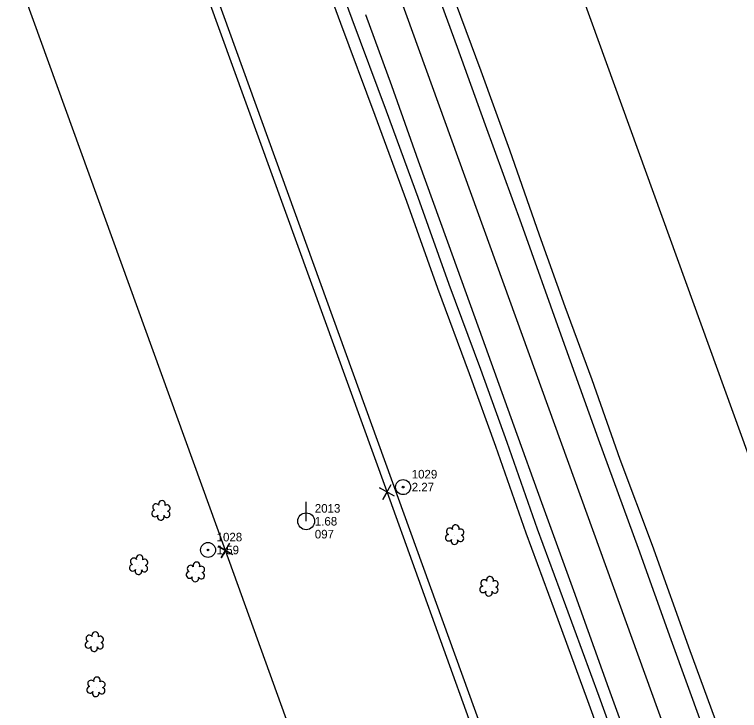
# Model space of a CAD drawing. Extents: x 3040896 to 3051146, y 687568 to 732976.
# Drawn here: x 3042407.7 to 3042618.7, y 728199.6 to 728402.1 of the extents above; entities that cross this region are included whole.
import ezdxf

# ---------------------------------------------------------------- set-up
doc = ezdxf.new("R2010")
doc.units = 0
for name, color, linetype in [('Exist Horizontal Alignment', 7, 'Continuous'), ('Exist Other Culture Anchor (Guy Wire) CELL', 7, 'Continuous'), ('Exist Other Culture Anchor (Guy Wire) Cogo Elevation', 7, 'Continuous'), ('Exist Other Culture Anchor (Guy Wire) Cogo Number', 7, 'Continuous'), ('Exist Property Corner CELL', 7, 'Continuous'), ('Exist Right of Way Easement Line', 7, 'Continuous'), ('Exist Right of Way Line', 7, 'Continuous'), ('Exist Roads EOP', 7, 'Continuous'), ('Exist Roads EOT', 7, 'Continuous'), ('Exist Utilities Power Pole CELL', 7, 'Continuous'), ('Exist Utilities Power Pole Cogo Comment', 7, 'Continuous'), ('Exist Utilities Power Pole Cogo Elevation', 7, 'Continuous'), ('Exist Utilities Power Pole Cogo Number', 7, 'Continuous'), ('Exist Utilities Telephone UG FO', 7, 'Continuous'), ('Exist Vegetation Shrub CELL', 7, 'Continuous')]:
    doc.layers.add(name, color=color, linetype=linetype)

# ---------------------------------------------------------------- blocks, each defined once
blk = doc.blocks.new('EXIST UTILITIES POWER POLE')
at = {"layer": 'Exist Utilities Power Pole CELL'}
for q in [(0, 0.1125), (0, 0)]:
    blk.add_line((0, 0), q, dxfattribs=at)
blk.add_circle((0, 0), 0.049, dxfattribs=at)
blk = doc.blocks.new('EXIST OTHER CULTURE ANCHOR (GUY WIRE)')
at = {"layer": 'Exist Other Culture Anchor (Guy Wire) CELL'}
for radius in [0.0436, 0.0048]:
    blk.add_circle((0, 0), radius, dxfattribs=at)

msp = doc.modelspace()

# ---------------------------------------------------------------- linework, layer by layer
at = {"layer": 'Exist Horizontal Alignment'}
msp.add_line((3042847.82, 727501.6), (3041257.53, 731893.11), dxfattribs=at)
at = {"layer": 'Exist Property Corner CELL'}
for p, q in [((3042516.12, 728263.21), (3042516.12, 728263.21)), ((3042469.1, 728246.2), (3042469.1, 728246.2))]:
    msp.add_line(p, q, dxfattribs=at)
for points in [[(3042518.29, 728261.96), (3042513.95, 728264.45), (3042516.12, 728263.21), (3042514.88, 728261.04), (3042517.37, 728265.38)], [(3042471.27, 728244.95), (3042466.94, 728247.44), (3042469.1, 728246.2), (3042467.86, 728244.03), (3042470.35, 728248.37)]]:
    msp.add_lwpolyline(points, dxfattribs=at)
at = {"layer": 'Exist Right of Way Easement Line'}
for p, q in [((3042516.12, 728263.21), (3042414.18, 728544.66)), ((3042469.1, 728246.2), (3042367.18, 728527.6)), ((3042617.87, 727981.63), (3042516.12, 728263.21)), ((3042570.88, 727964.53), (3042469.1, 728246.2))]:
    msp.add_line(p, q, dxfattribs=at)
at = {"layer": 'Exist Right of Way Line'}
for p, q in [((3042894.83, 727518.62), (3041304.54, 731910.14)), ((3042800.81, 727484.57), (3041210.51, 731876.09))]:
    msp.add_line(p, q, dxfattribs=at)
at = {"layer": 'Exist Roads EOP'}
for points in [[(3042505.99, 728400.71), (3042497.16, 728424.71), (3042486.26, 728455.63), (3042474.71, 728488.81), (3042463.66, 728519.11), (3042453.23, 728547.62), (3042440.81, 728581.08), (3042429.67, 728611.71), (3042423.15, 728631.8), (3042416.34, 728650.44), (3042408.63, 728670.79), (3042399.14, 728697.19), (3042390.92, 728719.89), (3042384.44, 728738.04), (3042376.39, 728760.08), (3042369.57, 728779.39), (3042364.43, 728792.91), (3042361.58, 728800.25)], [(3042505.99, 728400.71), (3042497.16, 728424.71), (3042486.26, 728455.63), (3042474.71, 728488.81), (3042463.66, 728519.11), (3042453.23, 728547.62), (3042440.81, 728581.08), (3042429.67, 728611.71), (3042423.15, 728631.8), (3042416.34, 728650.44), (3042408.63, 728670.79), (3042399.14, 728697.19), (3042390.92, 728719.89), (3042384.44, 728738.04), (3042376.39, 728760.08), (3042369.57, 728779.39), (3042364.43, 728792.91), (3042361.58, 728800.25)], [(3042534.66, 728409.3), (3042543.42, 728385.69), (3042551.75, 728362.71), (3042560.45, 728338.05), (3042567.89, 728317.19), (3042575.69, 728295.93), (3042583.84, 728272.76), (3042593.34, 728247.73), (3042604.23, 728217.12), (3042613.46, 728191.95), (3042622.26, 728167.84), (3042631.33, 728141.42), (3042641.27, 728113.96), (3042649.99, 728090.79), (3042660.54, 728061.51), (3042669.79, 728035.32), (3042677.78, 728013.59), (3042690.59, 727978.33), (3042700.61, 727951.08), (3042710.17, 727923.79)], [(3042534.66, 728409.3), (3042543.42, 728385.69), (3042551.75, 728362.71), (3042560.45, 728338.05), (3042567.89, 728317.19), (3042575.69, 728295.93), (3042583.84, 728272.76), (3042593.34, 728247.73), (3042604.23, 728217.12), (3042613.46, 728191.95), (3042622.26, 728167.84), (3042631.33, 728141.42), (3042641.27, 728113.96), (3042649.99, 728090.79), (3042660.54, 728061.51), (3042669.79, 728035.32), (3042677.78, 728013.59), (3042690.59, 727978.33), (3042700.61, 727951.08), (3042710.17, 727923.79)], [(3042681.27, 727916.86), (3042673.09, 727939.7), (3042664.23, 727964.13), (3042654.67, 727989.89), (3042646.69, 728012.42), (3042639.14, 728033.76), (3042632, 728053.52), (3042624.21, 728075.12), (3042616.82, 728095.14), (3042610.46, 728112.8), (3042603.22, 728132.21), (3042595.62, 728154.54), (3042587.45, 728177.12), (3042577.89, 728203.68), (3042568.13, 728230.12), (3042559.97, 728252.37), (3042551.14, 728277.61), (3042543.39, 728298.81), (3042534.2, 728323.61), (3042525.18, 728348.86), (3042516, 728374), (3042505.99, 728400.71)], [(3042681.27, 727916.86), (3042673.09, 727939.7), (3042664.23, 727964.13), (3042654.67, 727989.89), (3042646.69, 728012.42), (3042639.14, 728033.76), (3042632, 728053.52), (3042624.21, 728075.12), (3042616.82, 728095.14), (3042610.46, 728112.8), (3042603.22, 728132.21), (3042595.62, 728154.54), (3042587.45, 728177.12), (3042577.89, 728203.68), (3042568.13, 728230.12), (3042559.97, 728252.37), (3042551.14, 728277.61), (3042543.39, 728298.81), (3042534.2, 728323.61), (3042525.18, 728348.86), (3042516, 728374), (3042505.99, 728400.71)]]:
    msp.add_lwpolyline(points, dxfattribs=at)
at = {"layer": 'Exist Roads EOT'}
for points in [[(3042706.75, 727922.42), (3042698.45, 727945.38), (3042689.65, 727969.57), (3042681.29, 727992.38), (3042672.19, 728017.14), (3042662.61, 728044.22), (3042653.49, 728069.4), (3042643.83, 728095.9), (3042635.1, 728120.24), (3042626.46, 728143.94), (3042616.81, 728170.79), (3042607.97, 728195.08), (3042598.85, 728220.18), (3042589.27, 728246.76), (3042577.65, 728278.56), (3042566.8, 728308.87), (3042555.25, 728341.18), (3042544.81, 728369.94), (3042536.66, 728392.49), (3042530.98, 728407.98)], [(3042706.75, 727922.42), (3042698.45, 727945.38), (3042689.65, 727969.57), (3042681.29, 727992.38), (3042672.19, 728017.14), (3042662.61, 728044.22), (3042653.49, 728069.4), (3042643.83, 728095.9), (3042635.1, 728120.24), (3042626.46, 728143.94), (3042616.81, 728170.79), (3042607.97, 728195.08), (3042598.85, 728220.18), (3042589.27, 728246.76), (3042577.65, 728278.56), (3042566.8, 728308.87), (3042555.25, 728341.18), (3042544.81, 728369.94), (3042536.66, 728392.49), (3042530.98, 728407.98)], [(3042509.85, 728402.09), (3042517.4, 728381.42), (3042525.21, 728359.58), (3042533.73, 728335.95), (3042542.98, 728310.45), (3042553.01, 728282.5), (3042561.06, 728260.14), (3042570.37, 728234.57), (3042580.6, 728206.12), (3042590.57, 728178.67), (3042599.61, 728153.73), (3042608.15, 728130.07), (3042617.45, 728104.52), (3042628.09, 728075.14), (3042639.01, 728044.96), (3042648.72, 728018.27), (3042661.57, 727982.63), (3042671.83, 727954.26), (3042681.03, 727929.04), (3042685.12, 727917.86)], [(3042509.85, 728402.09), (3042517.4, 728381.42), (3042525.21, 728359.58), (3042533.73, 728335.95), (3042542.98, 728310.45), (3042553.01, 728282.5), (3042561.06, 728260.14), (3042570.37, 728234.57), (3042580.6, 728206.12), (3042590.57, 728178.67), (3042599.61, 728153.73), (3042608.15, 728130.07), (3042617.45, 728104.52), (3042628.09, 728075.14), (3042639.01, 728044.96), (3042648.72, 728018.27), (3042661.57, 727982.63), (3042671.83, 727954.26), (3042681.03, 727929.04), (3042685.12, 727917.86)]]:
    msp.add_lwpolyline(points, dxfattribs=at)
at = {"layer": 'Exist Utilities Telephone UG FO'}
for points in [[(3042502.7, 728399.5), (3042493.86, 728423.52), (3042482.96, 728454.47), (3042471.41, 728487.63), (3042460.37, 728517.91), (3042449.95, 728546.41), (3042437.52, 728579.87), (3042426.36, 728610.57), (3042419.84, 728630.66), (3042413.06, 728649.22), (3042405.35, 728669.57), (3042395.84, 728696), (3042387.63, 728718.71), (3042381.14, 728736.85), (3042373.1, 728758.9), (3042366.28, 728778.18), (3042361.16, 728791.66), (3042358.32, 728798.98)], [(3042677.98, 727915.68), (3042669.8, 727938.51), (3042660.95, 727962.92), (3042651.38, 727988.69), (3042643.39, 728011.26), (3042635.85, 728032.58), (3042628.71, 728052.33), (3042620.92, 728073.92), (3042613.53, 728093.94), (3042607.17, 728111.59), (3042599.92, 728131.04), (3042592.32, 728153.38), (3042584.16, 728175.94), (3042574.6, 728202.48), (3042564.85, 728228.91), (3042556.67, 728251.19), (3042547.84, 728276.43), (3042540.11, 728297.6), (3042530.91, 728322.41), (3042521.89, 728347.68), (3042512.72, 728372.78), (3042502.71, 728399.49)]]:
    msp.add_lwpolyline(points, dxfattribs=at)
at = {"layer": 'Exist Vegetation Shrub CELL'}
for p, q in [((3042450.38, 728257.67), (3042450.38, 728257.67)), ((3042450.38, 728257.67), (3042450.38, 728257.67)), ((3042535.88, 728250.64), (3042535.88, 728250.64)), ((3042535.88, 728250.64), (3042535.88, 728250.64)), ((3042443.88, 728241.87), (3042443.88, 728241.87)), ((3042443.88, 728241.87), (3042443.88, 728241.87)), ((3042460.44, 728239.79), (3042460.44, 728239.79)), ((3042460.44, 728239.79), (3042460.44, 728239.79)), ((3042545.88, 728235.6), (3042545.88, 728235.6)), ((3042545.88, 728235.6), (3042545.88, 728235.6)), ((3042430.98, 728219.46), (3042430.98, 728219.46)), ((3042430.98, 728219.46), (3042430.98, 728219.46)), ((3042431.46, 728206.35), (3042431.46, 728206.35)), ((3042431.46, 728206.35), (3042431.46, 728206.35))]:
    msp.add_line(p, q, dxfattribs=at)
for centre, radius, start, end in [((3042448.89, 728258.79), 0.968, 35.8908, 245.4216), ((3042448.89, 728258.79), 0.968, 35.8908, 245.4216), ((3042450.61, 728259.71), 0.99, 334.8391, 200.4717), ((3042450.61, 728259.71), 0.99, 334.8391, 200.4717), ((3042448.58, 728256.96), 0.955, 95.1099, 327.9534), ((3042448.58, 728256.96), 0.955, 95.1099, 327.9534), ((3042452.01, 728256.74), 0.937, 204.9913, 73.4601), ((3042452.01, 728256.74), 0.937, 204.9913, 73.4601), ((3042452.05, 728258.54), 0.929, 284.4567, 126.0861), ((3042452.05, 728258.54), 0.929, 284.4567, 126.0861), ((3042450.25, 728255.98), 0.984, 151.2797, 21.387), ((3042450.25, 728255.98), 0.984, 151.2797, 21.387), ((3042536.11, 728252.68), 0.99, 334.8391, 200.4717), ((3042536.11, 728252.68), 0.99, 334.8391, 200.4717), ((3042534.4, 728251.76), 0.968, 35.8908, 245.4216), ((3042534.4, 728251.76), 0.968, 35.8908, 245.4216), ((3042537.55, 728251.51), 0.929, 284.4567, 126.0861), ((3042537.55, 728251.51), 0.929, 284.4567, 126.0861), ((3042534.08, 728249.93), 0.955, 95.1099, 327.9534), ((3042534.08, 728249.93), 0.955, 95.1099, 327.9534), ((3042535.75, 728248.95), 0.984, 151.2797, 21.387), ((3042535.75, 728248.95), 0.984, 151.2797, 21.387), ((3042537.52, 728249.71), 0.937, 204.9913, 73.4601), ((3042537.52, 728249.71), 0.937, 204.9913, 73.4601), ((3042444.11, 728243.91), 0.99, 334.8391, 200.4717), ((3042444.11, 728243.91), 0.99, 334.8391, 200.4717), ((3042442.4, 728243), 0.968, 35.8908, 245.4216), ((3042442.4, 728243), 0.968, 35.8908, 245.4216), ((3042445.55, 728242.74), 0.929, 284.4567, 126.0861), ((3042445.55, 728242.74), 0.929, 284.4567, 126.0861), ((3042460.67, 728241.83), 0.99, 334.8391, 200.4717), ((3042460.67, 728241.83), 0.99, 334.8391, 200.4717), ((3042442.08, 728241.17), 0.955, 95.1099, 327.9534), ((3042442.08, 728241.17), 0.955, 95.1099, 327.9534), ((3042443.75, 728240.19), 0.984, 151.2797, 21.387), ((3042443.75, 728240.19), 0.984, 151.2797, 21.387), ((3042445.52, 728240.94), 0.937, 204.9913, 73.4601), ((3042445.52, 728240.94), 0.937, 204.9913, 73.4601), ((3042458.96, 728240.91), 0.968, 35.8908, 245.4216), ((3042458.96, 728240.91), 0.968, 35.8908, 245.4216), ((3042462.12, 728240.66), 0.929, 284.4567, 126.0861), ((3042462.12, 728240.66), 0.929, 284.4567, 126.0861), ((3042458.64, 728239.08), 0.955, 95.1099, 327.9534), ((3042458.64, 728239.08), 0.955, 95.1099, 327.9534), ((3042460.32, 728238.1), 0.984, 151.2797, 21.387), ((3042460.32, 728238.1), 0.984, 151.2797, 21.387), ((3042462.08, 728238.86), 0.937, 204.9913, 73.4601), ((3042462.08, 728238.86), 0.937, 204.9913, 73.4601), ((3042546.11, 728237.64), 0.99, 334.8391, 200.4717), ((3042546.11, 728237.64), 0.99, 334.8391, 200.4717), ((3042544.4, 728236.72), 0.968, 35.8908, 245.4216), ((3042544.4, 728236.72), 0.968, 35.8908, 245.4216), ((3042547.56, 728236.47), 0.929, 284.4567, 126.0861), ((3042547.56, 728236.47), 0.929, 284.4567, 126.0861), ((3042544.08, 728234.89), 0.955, 95.1099, 327.9534), ((3042544.08, 728234.89), 0.955, 95.1099, 327.9534), ((3042545.76, 728233.91), 0.984, 151.2797, 21.387), ((3042545.76, 728233.91), 0.984, 151.2797, 21.387), ((3042547.52, 728234.67), 0.937, 204.9913, 73.4601), ((3042547.52, 728234.67), 0.937, 204.9913, 73.4601), ((3042431.21, 728221.5), 0.99, 334.8391, 200.4717), ((3042431.21, 728221.5), 0.99, 334.8391, 200.4717), ((3042429.18, 728218.75), 0.955, 95.1099, 327.9534), ((3042429.18, 728218.75), 0.955, 95.1099, 327.9534), ((3042429.5, 728220.59), 0.968, 35.8908, 245.4216), ((3042429.5, 728220.59), 0.968, 35.8908, 245.4216), ((3042432.66, 728220.33), 0.929, 284.4567, 126.0861), ((3042432.66, 728220.33), 0.929, 284.4567, 126.0861), ((3042430.86, 728217.77), 0.984, 151.2797, 21.387), ((3042430.86, 728217.77), 0.984, 151.2797, 21.387), ((3042432.62, 728218.53), 0.937, 204.9913, 73.4601), ((3042432.62, 728218.53), 0.937, 204.9913, 73.4601), ((3042431.69, 728208.39), 0.99, 334.8391, 200.4717), ((3042431.69, 728208.39), 0.99, 334.8391, 200.4717), ((3042429.98, 728207.48), 0.968, 35.8908, 245.4216), ((3042429.98, 728207.48), 0.968, 35.8908, 245.4216), ((3042433.13, 728207.22), 0.929, 284.4567, 126.0861), ((3042433.13, 728207.22), 0.929, 284.4567, 126.0861), ((3042429.66, 728205.64), 0.955, 95.1099, 327.9534), ((3042429.66, 728205.64), 0.955, 95.1099, 327.9534), ((3042431.33, 728204.66), 0.984, 151.2797, 21.387), ((3042431.33, 728204.66), 0.984, 151.2797, 21.387), ((3042433.1, 728205.42), 0.937, 204.9913, 73.4601), ((3042433.1, 728205.42), 0.937, 204.9913, 73.4601)]:
    msp.add_arc(centre, radius, start, end, dxfattribs=at)

# ---------------------------------------------------------------- block references
at = {"layer": 'Exist Other Culture Anchor (Guy Wire) CELL', "xscale": 50, "yscale": 50}
for p in [(3042520.8, 728264.63), (3042464.03, 728246.34)]:
    msp.add_blockref('EXIST OTHER CULTURE ANCHOR (GUY WIRE)', p, dxfattribs=at)
at = {"layer": 'Exist Utilities Power Pole CELL', "xscale": 50, "yscale": 50}
msp.add_blockref('EXIST UTILITIES POWER POLE', (3042492.61, 728254.7), dxfattribs=at)

# ---------------------------------------------------------------- texts
at = {"layer": 'Exist Other Culture Anchor (Guy Wire) Cogo Elevation'}
for s, p in [('2.27', (3042523.31, 728263.39)), ('1.59', (3042466.53, 728245.09))]:
    msp.add_text(s, height=2.5, dxfattribs=at).set_placement(p)
at = {"layer": 'Exist Other Culture Anchor (Guy Wire) Cogo Number'}
for s, p in [('1029', (3042523.31, 728267.14)), ('1028', (3042466.53, 728248.84))]:
    msp.add_text(s, height=2.5, dxfattribs=at).set_placement(p)
at = {"layer": 'Exist Utilities Power Pole Cogo Comment'}
msp.add_text('097', height=2.5, dxfattribs=at).set_placement((3042495.11, 728249.7))
at = {"layer": 'Exist Utilities Power Pole Cogo Elevation'}
msp.add_text('1.68', height=2.5, dxfattribs=at).set_placement((3042495.11, 728253.45))
at = {"layer": 'Exist Utilities Power Pole Cogo Number'}
msp.add_text('2013', height=2.5, dxfattribs=at).set_placement((3042495.11, 728257.2))

doc.saveas('drawing.dxf')
